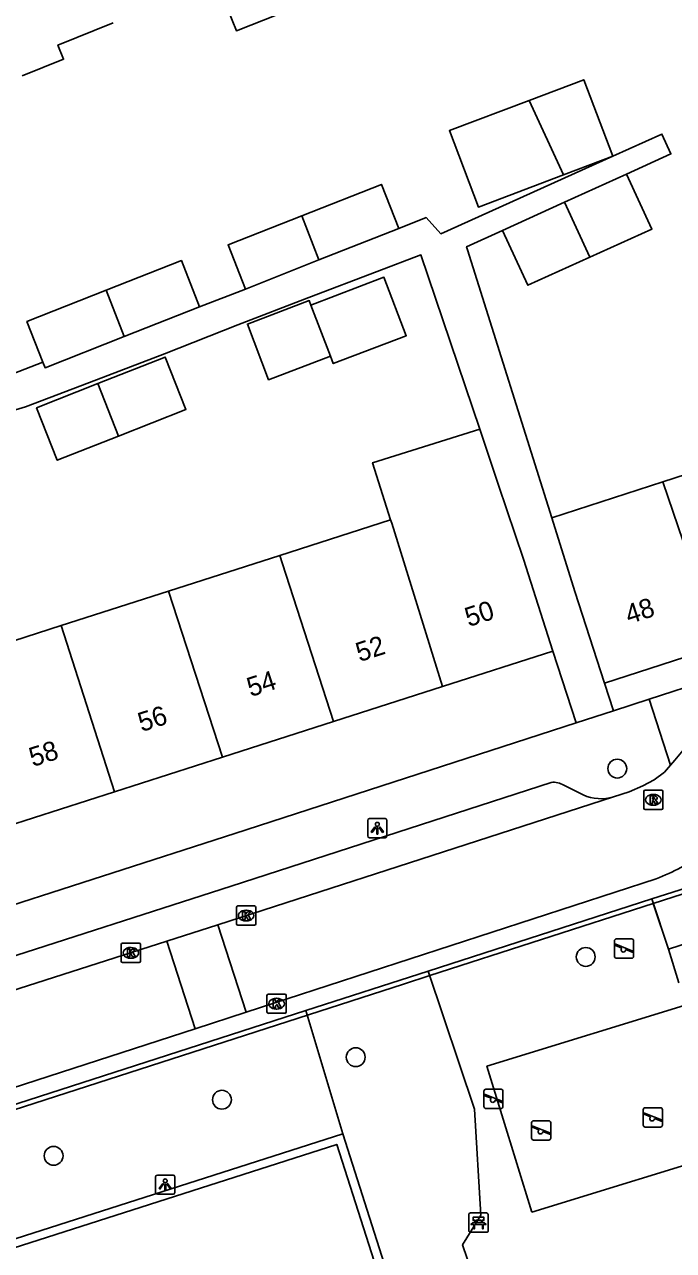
# Model space of a CAD drawing. Extents: x 158087 to 159494, y 382905 to 383981.
# Drawn here: x 159208.4 to 159242, y 383228.4 to 383291.9 of the extents above; entities that cross this region are included whole.
import ezdxf

# ---------------------------------------------------------------- set-up
doc = ezdxf.new("R2010")
doc.units = 0
for name, color, linetype in [('IMGEO_Bank', 7, 'Continuous'), ('IMGEO_Boom', 7, 'Continuous'), ('IMGEO_Groenvoorziening', 7, 'Continuous'), ('IMGEO_Hek', 7, 'Continuous'), ('IMGEO_Kolk', 7, 'Continuous'), ('IMGEO_Lichtpunt', 7, 'Continuous'), ('IMGEO_Pand', 7, 'Continuous'), ('IMGEO_Pand_nummerreeks', 7, 'Continuous'), ('IMGEO_Pand_vergunning_verleend', 7, 'Continuous'), ('IMGEO_Rijbaan_lokaal_open', 7, 'Continuous'), ('IMGEO_Rioolput', 7, 'Continuous'), ('IMGEO_Speelvoorziening', 7, 'Continuous'), ('IMGEO_Voetpad_open', 7, 'Continuous')]:
    doc.layers.add(name, color=color, linetype=linetype)

msp = doc.modelspace()

# ---------------------------------------------------------------- linework, layer by layer
at = {"layer": 'IMGEO_Bank'}
for p, q in [((159231.435, 383229.394), (159231.435, 383230.235)), ((159231.435, 383230.235), (159231.435, 383229.394)), ((159231.51, 383230.319), (159232.351, 383230.319)), ((159232.351, 383230.319), (159231.51, 383230.319)), ((159232.435, 383230.244), (159232.435, 383229.403)), ((159232.435, 383229.403), (159232.435, 383230.244)), ((159232.132, 383229.717), (159231.739, 383229.717)), ((159231.744, 383229.825), (159231.744, 383229.931)), ((159231.788, 383229.931), (159231.788, 383229.825)), ((159232.076, 383229.937), (159231.794, 383229.937)), ((159231.794, 383229.819), (159232.076, 383229.819)), ((159232.082, 383229.825), (159232.082, 383229.931)), ((159232.126, 383229.931), (159232.126, 383229.825)), ((159232.36, 383229.319), (159231.519, 383229.319)), ((159231.519, 383229.319), (159232.36, 383229.319))]:
    msp.add_line(p, q, dxfattribs=at)
for points in [[(159231.738, 383229.937), (159231.652, 383229.937), (159231.652, 383230.098), (159232.215, 383230.098), (159232.215, 383229.937), (159232.132, 383229.937)], [(159231.682, 383229.717), (159231.54, 383229.717), (159231.652, 383229.819), (159231.738, 383229.819)], [(159231.732, 383229.71), (159231.732, 383229.503), (159231.689, 383229.503), (159231.689, 383229.71)], [(159232.132, 383229.819), (159232.215, 383229.819), (159232.327, 383229.717), (159232.188, 383229.717)], [(159232.182, 383229.71), (159232.182, 383229.503), (159232.138, 383229.503), (159232.138, 383229.71)]]:
    msp.add_lwpolyline(points, dxfattribs=at)
for centre, radius, start, end in [((159231.513, 383230.241), 0.0779, 92.4484, 184.28452), ((159231.513, 383230.241), 0.0779, 92.4484, 184.28452), ((159232.357, 383230.241), 0.0779, 2.4484, 94.28452), ((159232.357, 383230.241), 0.0779, 2.4484, 94.28452), ((159231.513, 383229.397), 0.0779, 182.4484, 274.28452), ((159231.513, 383229.397), 0.0779, 182.4484, 274.28452), ((159231.682, 383229.71), 0.00671, 2.89567, 87.10433), ((159231.739, 383229.71), 0.00671, 92.89567, 177.10433), ((159231.737, 383229.93), 0.00671, 2.89567, 87.10433), ((159231.737, 383229.826), 0.00671, 272.89567, 357.10433), ((159231.794, 383229.93), 0.00671, 92.89567, 177.10433), ((159231.794, 383229.826), 0.00671, 182.89567, 267.10433), ((159232.076, 383229.93), 0.00671, 2.89567, 87.10433), ((159232.076, 383229.826), 0.00671, 272.89567, 357.10433), ((159232.133, 383229.93), 0.00671, 92.89567, 177.10433), ((159232.133, 383229.826), 0.00671, 182.89567, 267.10433), ((159232.131, 383229.71), 0.00671, 2.89567, 87.10433), ((159232.188, 383229.71), 0.00671, 92.89567, 177.10433), ((159232.357, 383229.397), 0.0779, 272.4484, 4.28452), ((159232.357, 383229.397), 0.0779, 272.4484, 4.28452)]:
    msp.add_arc(centre, radius, start, end, dxfattribs=at)
at = {"layer": 'IMGEO_Boom'}
for centre in [(159239.133, 383253.361), (159237.497, 383243.596), (159225.566, 383238.397), (159218.628, 383236.192), (159209.9, 383233.281)]:
    msp.add_circle(centre, 0.489, dxfattribs=at)
at = {"layer": 'IMGEO_Groenvoorziening'}
for points in [[(159241.791, 383244), (159240.923, 383246.601)], [(159229.328, 383242.858), (159231.723, 383235.705), (159232.05, 383230.211), (159231.11, 383228.672), (159234.496, 383218.765), (159235.806, 383219.213)], [(159222.981, 383240.81), (159224.897, 383234.417)]]:
    msp.add_lwpolyline(points, dxfattribs=at)
at = {"layer": 'IMGEO_Hek'}
for points in [[(159241.001, 383246.367), (159247.59, 383248.494)], [(159229.406, 383242.625), (159241.001, 383246.367)], [(159241.791, 383244), (159241.001, 383246.367)], [(159115.411, 383205.836), (159228.05, 383242.187)], [(159228.05, 383242.187), (159229.406, 383242.625)]]:
    msp.add_lwpolyline(points, dxfattribs=at)
at = {"layer": 'IMGEO_Kolk'}
for p, q in [((159219.383, 383245.314), (159219.383, 383246.166)), ((159219.458, 383246.24), (159220.31, 383246.24)), ((159219.871, 383246.02), (159219.896, 383246.02)), ((159220.384, 383246.166), (159220.384, 383245.314)), ((159219.894, 383245.46), (159219.869, 383245.46)), ((159220.31, 383245.24), (159219.458, 383245.24)), ((159213.405, 383243.38), (159213.405, 383244.232)), ((159213.48, 383244.306), (159214.332, 383244.306)), ((159213.893, 383244.086), (159213.918, 383244.086)), ((159214.406, 383244.232), (159214.406, 383243.38)), ((159213.916, 383243.526), (159213.891, 383243.526)), ((159214.332, 383243.306), (159213.48, 383243.306)), ((159220.964, 383240.745), (159220.964, 383241.597)), ((159221.039, 383241.671), (159221.891, 383241.671)), ((159221.452, 383241.451), (159221.477, 383241.451)), ((159221.965, 383241.597), (159221.965, 383240.745)), ((159221.475, 383240.891), (159221.45, 383240.891)), ((159221.891, 383240.671), (159221.039, 383240.671))]:
    msp.add_line(p, q, dxfattribs=at)
for points in [[(159219.383, 383245.314), (159219.383, 383246.166)], [(159219.458, 383246.24), (159220.31, 383246.24)], [(159219.704, 383245.94), (159219.827, 383245.94), (159219.827, 383245.789), (159219.957, 383245.94), (159220.121, 383245.94), (159219.975, 383245.789), (159220.128, 383245.54), (159219.976, 383245.54), (159219.891, 383245.704), (159219.827, 383245.637), (159219.827, 383245.54), (159219.704, 383245.54), (159219.704, 383245.94)], [(159220.384, 383246.166), (159220.384, 383245.314)], [(159220.31, 383245.24), (159219.458, 383245.24)], [(159213.405, 383243.38), (159213.405, 383244.232)], [(159213.48, 383244.306), (159214.332, 383244.306)], [(159213.726, 383244.006), (159213.849, 383244.006), (159213.849, 383243.855), (159213.979, 383244.006), (159214.143, 383244.006), (159213.997, 383243.855), (159214.15, 383243.606), (159213.998, 383243.606), (159213.913, 383243.77), (159213.849, 383243.703), (159213.849, 383243.606), (159213.726, 383243.606), (159213.726, 383244.006)], [(159214.406, 383244.232), (159214.406, 383243.38)], [(159214.332, 383243.306), (159213.48, 383243.306)], [(159220.964, 383240.745), (159220.964, 383241.597)], [(159221.039, 383241.671), (159221.891, 383241.671)], [(159221.965, 383241.597), (159221.965, 383240.745)], [(159221.285, 383241.371), (159221.408, 383241.371), (159221.408, 383241.22), (159221.538, 383241.371), (159221.702, 383241.371), (159221.556, 383241.22), (159221.709, 383240.971), (159221.557, 383240.971), (159221.472, 383241.135), (159221.408, 383241.068), (159221.408, 383240.971), (159221.285, 383240.971), (159221.285, 383241.371)], [(159221.891, 383240.671), (159221.039, 383240.671)]]:
    msp.add_lwpolyline(points, dxfattribs=at)
for centre, start, end in [((159219.46, 383246.164), 91.55205, 178.44795), ((159219.46, 383246.164), 91.55205, 178.44795), ((159220.308, 383246.164), 1.55205, 88.44795), ((159220.308, 383246.164), 1.55205, 88.44795), ((159219.46, 383245.316), 181.55205, 268.44795), ((159219.46, 383245.316), 181.55205, 268.44795), ((159220.308, 383245.316), 271.55205, 358.44795), ((159220.308, 383245.316), 271.55205, 358.44795), ((159213.482, 383244.23), 91.55205, 178.44795), ((159213.482, 383244.23), 91.55205, 178.44795), ((159214.33, 383244.23), 1.55205, 88.44795), ((159214.33, 383244.23), 1.55205, 88.44795), ((159213.482, 383243.382), 181.55205, 268.44795), ((159213.482, 383243.382), 181.55205, 268.44795), ((159214.33, 383243.382), 271.55205, 358.44795), ((159214.33, 383243.382), 271.55205, 358.44795), ((159221.041, 383241.595), 91.55205, 178.44795), ((159221.041, 383241.595), 91.55205, 178.44795), ((159221.889, 383241.595), 1.55205, 88.44795), ((159221.889, 383241.595), 1.55205, 88.44795), ((159221.041, 383240.747), 181.55205, 268.44795), ((159221.041, 383240.747), 181.55205, 268.44795), ((159221.889, 383240.747), 271.55205, 358.44795), ((159221.889, 383240.747), 271.55205, 358.44795)]:
    msp.add_arc(centre, 0.0765, start, end, dxfattribs=at)
for centre, major_axis, ratio, start_param, end_param in [((159219.87, 383245.74), (-0.387, 0.002), 0.722429, 4.712389, 7.853982), ((159219.895, 383245.74), (-0.39, 0.002), 0.717154, 1.570796, 4.712389), ((159213.892, 383243.806), (-0.387, 0.002), 0.722429, 4.712389, 7.853982), ((159213.917, 383243.806), (-0.39, 0.002), 0.717154, 1.570796, 4.712389), ((159221.451, 383241.171), (-0.387, 0.002), 0.722429, 4.712389, 7.853982), ((159221.476, 383241.171), (-0.39, 0.002), 0.717154, 1.570796, 4.712389)]:
    msp.add_ellipse(centre, major_axis=major_axis, ratio=ratio, start_param=start_param, end_param=end_param, dxfattribs=at)
at = {"layer": 'IMGEO_Lichtpunt'}
for p, q in [((159226.189, 383250.676), (159226.189, 383249.869)), ((159226.189, 383250.676), (159226.189, 383249.869)), ((159227.091, 383250.771), (159226.283, 383250.771)), ((159227.091, 383250.771), (159226.283, 383250.771)), ((159227.185, 383249.869), (159227.185, 383250.676)), ((159227.185, 383249.869), (159227.185, 383250.676)), ((159226.283, 383249.775), (159227.091, 383249.775)), ((159226.283, 383249.775), (159227.091, 383249.775)), ((159215.19, 383232.187), (159215.19, 383231.38)), ((159215.19, 383232.187), (159215.19, 383231.38)), ((159216.092, 383232.282), (159215.284, 383232.282)), ((159216.092, 383232.282), (159215.284, 383232.282)), ((159216.186, 383231.38), (159216.186, 383232.187)), ((159216.186, 383231.38), (159216.186, 383232.187)), ((159215.284, 383231.286), (159216.092, 383231.286)), ((159215.284, 383231.286), (159216.092, 383231.286))]:
    msp.add_line(p, q, dxfattribs=at)
for points in [[(159226.563, 383250.34), (159226.602, 383250.312), (159226.414, 383250.05), (159226.376, 383250.077), (159226.563, 383250.34)], [(159226.775, 383250.312), (159226.813, 383250.339), (159227, 383250.077), (159226.961, 383250.049), (159226.775, 383250.312)], [(159226.665, 383250.292), (159226.712, 383250.292), (159226.712, 383249.97), (159226.665, 383249.97), (159226.665, 383250.292)], [(159215.564, 383231.851), (159215.603, 383231.823), (159215.415, 383231.561), (159215.377, 383231.588), (159215.564, 383231.851)], [(159215.666, 383231.803), (159215.713, 383231.803), (159215.713, 383231.481), (159215.666, 383231.481), (159215.666, 383231.803)], [(159215.776, 383231.823), (159215.814, 383231.85), (159216.001, 383231.588), (159215.962, 383231.56), (159215.776, 383231.823)]]:
    msp.add_lwpolyline(points, dxfattribs=at)
for centre in [(159226.688, 383250.474), (159215.689, 383231.985)]:
    msp.add_circle(centre, 0.0994, dxfattribs=at)
for centre, start, end in [((159226.283, 383250.676), 90, 180), ((159226.283, 383250.676), 90, 180), ((159227.091, 383250.676), 0, 90), ((159227.091, 383250.676), 0, 90), ((159226.283, 383249.869), 180, 270), ((159226.283, 383249.869), 180, 270), ((159227.091, 383249.869), 270, 0), ((159227.091, 383249.869), 270, 360), ((159215.284, 383232.187), 90, 180), ((159215.284, 383232.187), 90, 180), ((159216.092, 383232.187), 0, 90), ((159216.092, 383232.187), 0, 90), ((159215.284, 383231.38), 180, 270), ((159215.284, 383231.38), 180, 270), ((159216.092, 383231.38), 270, 0), ((159216.092, 383231.38), 270, 360)]:
    msp.add_arc(centre, 0.0946, start, end, dxfattribs=at)
at = {"layer": 'IMGEO_Pand'}
for points in [[(159223.328, 383296.039), (159224.33, 383293.597), (159219.377, 383291.627), (159218.709, 383293.305), (159218.422, 383293.191)], [(159212.995, 383292.028), (159210.122, 383290.885), (159210.416, 383290.146), (159208.266, 383289.291)], [(159234.567, 383288.014), (159237.395, 383289.085), (159238.897, 383285.118)], [(159236.342, 383284.151), (159231.929, 383282.48), (159230.427, 383286.447), (159234.567, 383288.014)], [(159234.567, 383288.014), (159236.342, 383284.151)], [(159238.897, 383285.118), (159236.342, 383284.151)], [(159239.602, 383284.189), (159236.387, 383282.729)], [(159239.602, 383284.189), (159240.932, 383281.345), (159237.717, 383279.885)], [(159222.772, 383282.032), (159226.901, 383283.661), (159227.805, 383281.37)], [(159236.387, 383282.729), (159233.171, 383281.268)], [(159236.387, 383282.729), (159237.717, 383279.885)], [(159219.852, 383278.232), (159218.948, 383280.523), (159222.772, 383282.032)], [(159223.662, 383279.742), (159222.772, 383282.032)], [(159223.662, 383279.742), (159227.805, 383281.37)], [(159237.717, 383279.885), (159234.501, 383278.424), (159233.171, 383281.268)], [(159212.627, 383278.169), (159216.528, 383279.708), (159217.473, 383277.315)], [(159219.852, 383278.232), (159223.662, 383279.742)], [(159223.244, 383277.402), (159227.029, 383278.847), (159228.189, 383275.807), (159224.404, 383274.363), (159224.256, 383274.751)], [(159209.345, 383274.447), (159208.516, 383276.547), (159212.627, 383278.169)], [(159213.567, 383275.774), (159212.627, 383278.169)], [(159213.567, 383275.774), (159217.473, 383277.315)], [(159224.256, 383274.751), (159221.049, 383273.528), (159219.949, 383276.412), (159223.155, 383277.635), (159223.244, 383277.402)], [(159224.256, 383274.751), (159223.244, 383277.402)], [(159209.345, 383274.447), (159209.46, 383274.154), (159213.567, 383275.774)], [(159212.199, 383273.327), (159215.687, 383274.703), (159216.761, 383271.981), (159213.273, 383270.604)], [(159213.273, 383270.604), (159210.091, 383269.349), (159209.017, 383272.071), (159212.199, 383273.327)], [(159212.199, 383273.327), (159213.273, 383270.604)], [(159227.37, 383266.263), (159226.446, 383269.225), (159231.999, 383270.958)], [(159235.797, 383259.46), (159234.269, 383264.221), (159232.975, 383268.062), (159231.999, 383270.958)], [(159241.494, 383268.239), (159247.093, 383270.051)], [(159235.73, 383266.374), (159241.494, 383268.239)], [(159244.405, 383259.708), (159241.494, 383268.239)], [(159221.636, 383264.422), (159227.37, 383266.263)], [(159227.37, 383266.263), (159227.432, 383266.095), (159230.076, 383257.623)], [(159235.73, 383266.374), (159236.932, 383262.547), (159238.472, 383257.789)], [(159215.856, 383262.567), (159221.636, 383264.422)], [(159221.636, 383264.422), (159221.776, 383263.989), (159224.422, 383255.806)], [(159210.289, 383260.78), (159215.856, 383262.567)], [(159218.654, 383253.954), (159215.856, 383262.567)], [(159204.722, 383258.993), (159210.289, 383260.78)], [(159213.052, 383252.155), (159210.289, 383260.78)], [(159230.076, 383257.623), (159235.797, 383259.46)], [(159238.472, 383257.789), (159244.405, 383259.708)], [(159230.076, 383257.623), (159224.422, 383255.806)], [(159224.422, 383255.806), (159218.654, 383253.954)], [(159218.654, 383253.954), (159213.052, 383252.155)], [(159213.052, 383252.155), (159207.451, 383250.356)]]:
    msp.add_lwpolyline(points, dxfattribs=at)
at = {"layer": 'IMGEO_Pand_vergunning_verleend'}
msp.add_lwpolyline([(159234.705, 383230.361), (159232.371, 383237.931), (159243.269, 383241.291), (159245.603, 383233.721), (159234.705, 383230.361)], dxfattribs=at)
at = {"layer": 'IMGEO_Rijbaan_lokaal_open'}
for points in [[(159241.895, 383253.546), (159242.11, 383253.798), (159242.643, 383254.42), (159243.315, 383254.908), (159244.056, 383255.284), (159248.03, 383256.628), (159288.811, 383269.79)], [(159238.931, 383251.896), (159239.749, 383252.158), (159240.455, 383252.468), (159241.039, 383252.786), (159241.578, 383253.174), (159241.895, 383253.546)], [(159238.931, 383251.896), (159233.066, 383250), (159218.421, 383245.266)], [(159219.89, 383240.731), (159241.155, 383247.653)], [(159218.421, 383245.266), (159215.765, 383244.407)], [(159218.421, 383245.266), (159219.89, 383240.731)], [(159215.765, 383244.407), (159192.342, 383236.918), (159191.965, 383236.799)], [(159217.235, 383239.87), (159215.765, 383244.407)], [(159217.235, 383239.87), (159219.89, 383240.731)], [(159189.385, 383230.847), (159217.235, 383239.87)]]:
    msp.add_lwpolyline(points, dxfattribs=at)
msp.add_arc((159237.949, 383256.291), 9.214, 290.36053, 307.74068, dxfattribs=at)
at = {"layer": 'IMGEO_Rioolput'}
for p, q in [((159240.576, 383252.244), (159241.428, 383252.244)), ((159240.501, 383251.318), (159240.501, 383252.17)), ((159240.989, 383252.024), (159241.014, 383252.024)), ((159241.502, 383252.17), (159241.502, 383251.318)), ((159241.428, 383251.244), (159240.576, 383251.244)), ((159241.012, 383251.464), (159240.987, 383251.464))]:
    msp.add_line(p, q, dxfattribs=at)
for points in [[(159240.576, 383252.244), (159241.428, 383252.244)], [(159240.501, 383251.318), (159240.501, 383252.17)], [(159241.09, 383251.942), (159240.838, 383251.944), (159240.838, 383251.544)], [(159240.838, 383251.544), (159240.962, 383251.544), (159240.962, 383251.706), (159240.973, 383251.706)], [(159241.016, 383251.863), (159240.962, 383251.863), (159240.962, 383251.782)], [(159240.962, 383251.782), (159241.014, 383251.782)], [(159241.02, 383251.677), (159241.091, 383251.544), (159241.231, 383251.544), (159241.166, 383251.67)], [(159241.502, 383252.17), (159241.502, 383251.318)], [(159241.428, 383251.244), (159240.576, 383251.244)]]:
    msp.add_lwpolyline(points, dxfattribs=at)
for centre, radius, start, end in [((159240.578, 383252.168), 0.0765, 91.55205, 178.44795), ((159240.578, 383252.168), 0.0765, 91.55205, 178.44795), ((159241.426, 383252.168), 0.0765, 1.55205, 88.44795), ((159241.426, 383252.168), 0.0765, 1.55205, 88.44795), ((159240.972, 383251.653), 0.0533, 26.02933, 88.69889), ((159240.998, 383251.971), 0.19, 274.7715, 282.96867), ((159241.022, 383251.767), 0.0964, 77.00612, 93.18647), ((159241.036, 383251.824), 0.0378, 276.66336, 79.67722), ((159241.089, 383251.832), 0.109, 350.36119, 89.41601), ((159241.087, 383251.832), 0.112, 277.58423, 350.98172), ((159241.071, 383251.617), 0.108, 29.51342, 73.79051), ((159240.578, 383251.32), 0.0765, 181.55205, 268.44795), ((159240.578, 383251.32), 0.0765, 181.55205, 268.44795), ((159241.426, 383251.32), 0.0765, 271.55205, 358.44795), ((159241.426, 383251.32), 0.0765, 271.55205, 358.44795)]:
    msp.add_arc(centre, radius, start, end, dxfattribs=at)
for centre, major_axis, ratio, start_param, end_param in [((159240.988, 383251.744), (-0.387, 0.002), 0.722429, 4.712389, 7.853982), ((159241.013, 383251.744), (-0.39, 0.002), 0.717154, 1.570796, 4.712389)]:
    msp.add_ellipse(centre, major_axis=major_axis, ratio=ratio, start_param=start_param, end_param=end_param, dxfattribs=at)
at = {"layer": 'IMGEO_Speelvoorziening'}
for p, q in [((159238.987, 383243.63), (159238.987, 383244.43)), ((159238.987, 383244.43), (159238.987, 383243.63)), ((159239.37, 383244.058), (159239.031, 383244.195)), ((159239.056, 383244.255), (159239.932, 383243.902)), ((159239.087, 383244.53), (159239.877, 383244.53)), ((159239.877, 383244.53), (159239.087, 383244.53)), ((159239.908, 383243.842), (159239.568, 383243.979)), ((159239.977, 383244.43), (159239.977, 383243.63)), ((159239.977, 383243.63), (159239.977, 383244.43)), ((159239.877, 383243.53), (159239.087, 383243.53)), ((159239.087, 383243.53), (159239.877, 383243.53)), ((159232.215, 383235.836), (159232.215, 383236.636)), ((159232.215, 383236.636), (159232.215, 383235.836)), ((159232.598, 383236.264), (159232.259, 383236.401)), ((159232.284, 383236.461), (159233.16, 383236.108)), ((159232.315, 383236.736), (159233.105, 383236.736)), ((159233.105, 383236.736), (159232.315, 383236.736)), ((159233.205, 383236.636), (159233.205, 383235.836)), ((159233.205, 383235.836), (159233.205, 383236.636)), ((159233.105, 383235.736), (159232.315, 383235.736)), ((159232.315, 383235.736), (159233.105, 383235.736)), ((159233.136, 383236.048), (159232.796, 383236.185)), ((159240.579, 383235.774), (159241.369, 383235.774)), ((159241.369, 383235.774), (159240.579, 383235.774)), ((159234.789, 383235.099), (159235.579, 383235.099)), ((159235.579, 383235.099), (159234.789, 383235.099)), ((159240.479, 383234.874), (159240.479, 383235.674)), ((159240.479, 383235.674), (159240.479, 383234.874)), ((159240.862, 383235.302), (159240.523, 383235.439)), ((159240.548, 383235.499), (159241.424, 383235.146)), ((159241.4, 383235.086), (159241.06, 383235.223)), ((159241.469, 383235.674), (159241.469, 383234.874)), ((159241.469, 383234.874), (159241.469, 383235.674)), ((159234.689, 383234.199), (159234.689, 383234.999)), ((159234.689, 383234.999), (159234.689, 383234.199)), ((159235.072, 383234.627), (159234.733, 383234.764)), ((159234.758, 383234.824), (159235.634, 383234.471)), ((159235.61, 383234.411), (159235.27, 383234.548)), ((159235.679, 383234.999), (159235.679, 383234.199)), ((159235.679, 383234.199), (159235.679, 383234.999)), ((159241.369, 383234.774), (159240.579, 383234.774)), ((159240.579, 383234.774), (159241.369, 383234.774)), ((159235.579, 383234.099), (159234.789, 383234.099)), ((159234.789, 383234.099), (159235.579, 383234.099))]:
    msp.add_line(p, q, dxfattribs=at)
for centre, radius, start, end in [((159239.087, 383244.43), 0.1, 90, 180), ((159239.087, 383244.43), 0.1, 90, 180), ((159239.044, 383244.225), 0.0327, 68.07798, 248.07798), ((159239.449, 383243.968), 0.12, 130.99278, 5.16318), ((159239.877, 383244.43), 0.1, 0, 90), ((159239.877, 383244.43), 0.1, 360, 90), ((159239.087, 383243.63), 0.1, 180, 270), ((159239.087, 383243.63), 0.1, 180, 270), ((159239.877, 383243.63), 0.1, 270, 0), ((159239.877, 383243.63), 0.1, 270, 0), ((159239.92, 383243.872), 0.0327, 248.07798, 68.07798), ((159232.315, 383236.636), 0.1, 90, 180), ((159232.315, 383236.636), 0.1, 90, 180), ((159232.272, 383236.431), 0.0327, 68.07798, 248.07798), ((159233.105, 383236.636), 0.1, 0, 90), ((159233.105, 383236.636), 0.1, 360, 90), ((159232.315, 383235.836), 0.1, 180, 270), ((159232.315, 383235.836), 0.1, 180, 270), ((159232.677, 383236.174), 0.12, 130.99278, 5.16318), ((159233.105, 383235.836), 0.1, 270, 0), ((159233.105, 383235.836), 0.1, 270, 0), ((159233.148, 383236.078), 0.0327, 248.07798, 68.07798), ((159240.579, 383235.674), 0.1, 90, 180), ((159240.579, 383235.674), 0.1, 90, 180), ((159241.369, 383235.674), 0.1, 0, 90), ((159241.369, 383235.674), 0.1, 360, 90), ((159234.789, 383234.999), 0.1, 90, 180), ((159234.789, 383234.999), 0.1, 90, 180), ((159235.579, 383234.999), 0.1, 0, 90), ((159235.579, 383234.999), 0.1, 360, 90), ((159240.536, 383235.469), 0.0327, 68.07798, 248.07798), ((159240.941, 383235.212), 0.12, 130.99278, 5.16318), ((159241.412, 383235.116), 0.0327, 248.07798, 68.07798), ((159234.746, 383234.794), 0.0327, 68.07798, 248.07798), ((159235.151, 383234.537), 0.12, 130.99278, 5.16318), ((159235.622, 383234.441), 0.0327, 248.07798, 68.07798), ((159240.579, 383234.874), 0.1, 180, 270), ((159240.579, 383234.874), 0.1, 180, 270), ((159241.369, 383234.874), 0.1, 270, 0), ((159241.369, 383234.874), 0.1, 270, 0), ((159234.789, 383234.199), 0.1, 180, 270), ((159234.789, 383234.199), 0.1, 180, 270), ((159235.579, 383234.199), 0.1, 270, 0), ((159235.579, 383234.199), 0.1, 270, 0)]:
    msp.add_arc(centre, radius, start, end, dxfattribs=at)
at = {"layer": 'IMGEO_Voetpad_open'}
for points in [[(159238.897, 383285.118), (159241.447, 383286.266), (159241.91, 383285.237), (159239.602, 383284.189)], [(159227.805, 383281.37), (159229.221, 383281.935), (159229.976, 383281.1), (159238.897, 383285.118)], [(159233.171, 383281.268), (159231.317, 383280.426), (159231.365, 383280.272), (159235.73, 383266.374)], [(159231.999, 383270.958), (159228.951, 383280.005), (159226.679, 383279.138), (159223.142, 383277.788), (159219.462, 383276.383), (159215.659, 383274.87), (159212.126, 383273.522), (159208.442, 383272.115), (159204.919, 383271.066), (159193.502, 383267.311)], [(159217.473, 383277.315), (159219.852, 383278.232)], [(159207.474, 383273.708), (159209.345, 383274.447)], [(159284.112, 383270.996), (159240.777, 383256.959)], [(159237.003, 383255.736), (159235.797, 383259.46)], [(159238.472, 383257.789), (159238.934, 383256.362)], [(159240.777, 383256.959), (159238.934, 383256.362)], [(159241.895, 383253.546), (159240.777, 383256.959)], [(159238.934, 383256.362), (159237.003, 383255.736)], [(159237.003, 383255.736), (159219.296, 383250), (159191.824, 383241.138)], [(159193.741, 383239.113), (159219.109, 383247.269), (159235.705, 383252.643)], [(159236.361, 383252.497), (159237.366, 383251.994)], [(159241.791, 383244), (159242.38, 383244.186), (159248.378, 383246.08), (159249.859, 383246.522), (159255.437, 383248.302)], [(159243.861, 383247.549), (159240.923, 383246.601)], [(159240.923, 383246.601), (159229.328, 383242.858)], [(159242.326, 383242.253), (159241.791, 383244)], [(159229.328, 383242.858), (159222.981, 383240.81)], [(159114.129, 383205.678), (159222.981, 383240.81)], [(159224.897, 383234.417), (159185.166, 383221.704)], [(159235.831, 383198.766), (159224.58, 383233.873), (159185.281, 383221.286)], [(159236.229, 383198.899), (159224.897, 383234.417)]]:
    msp.add_lwpolyline(points, dxfattribs=at)
for centre, radius, start, end in [((159235.835, 383251.681), 0.971, 57.20286, 97.70253), ((159238.28, 383254.046), 2.246, 245.99051, 286.84314)]:
    msp.add_arc(centre, radius, start, end, dxfattribs=at)

# ---------------------------------------------------------------- texts
at = {"layer": 'IMGEO_Pand_nummerreeks'}
for s, rotation, p in [('50', 17.80753, (159231.418, 383260.7)), ('48', 17.92674, (159239.737, 383260.847)), ('52', 17.80674, (159225.762, 383258.883)), ('54', 17.80674, (159220.115, 383257.069)), ('56', 17.80674, (159214.465, 383255.254)), ('58', 17.80674, (159208.818, 383253.441))]:
    msp.add_text(s, height=1, rotation=rotation, dxfattribs=at).set_placement(p)

doc.saveas('drawing.dxf')
